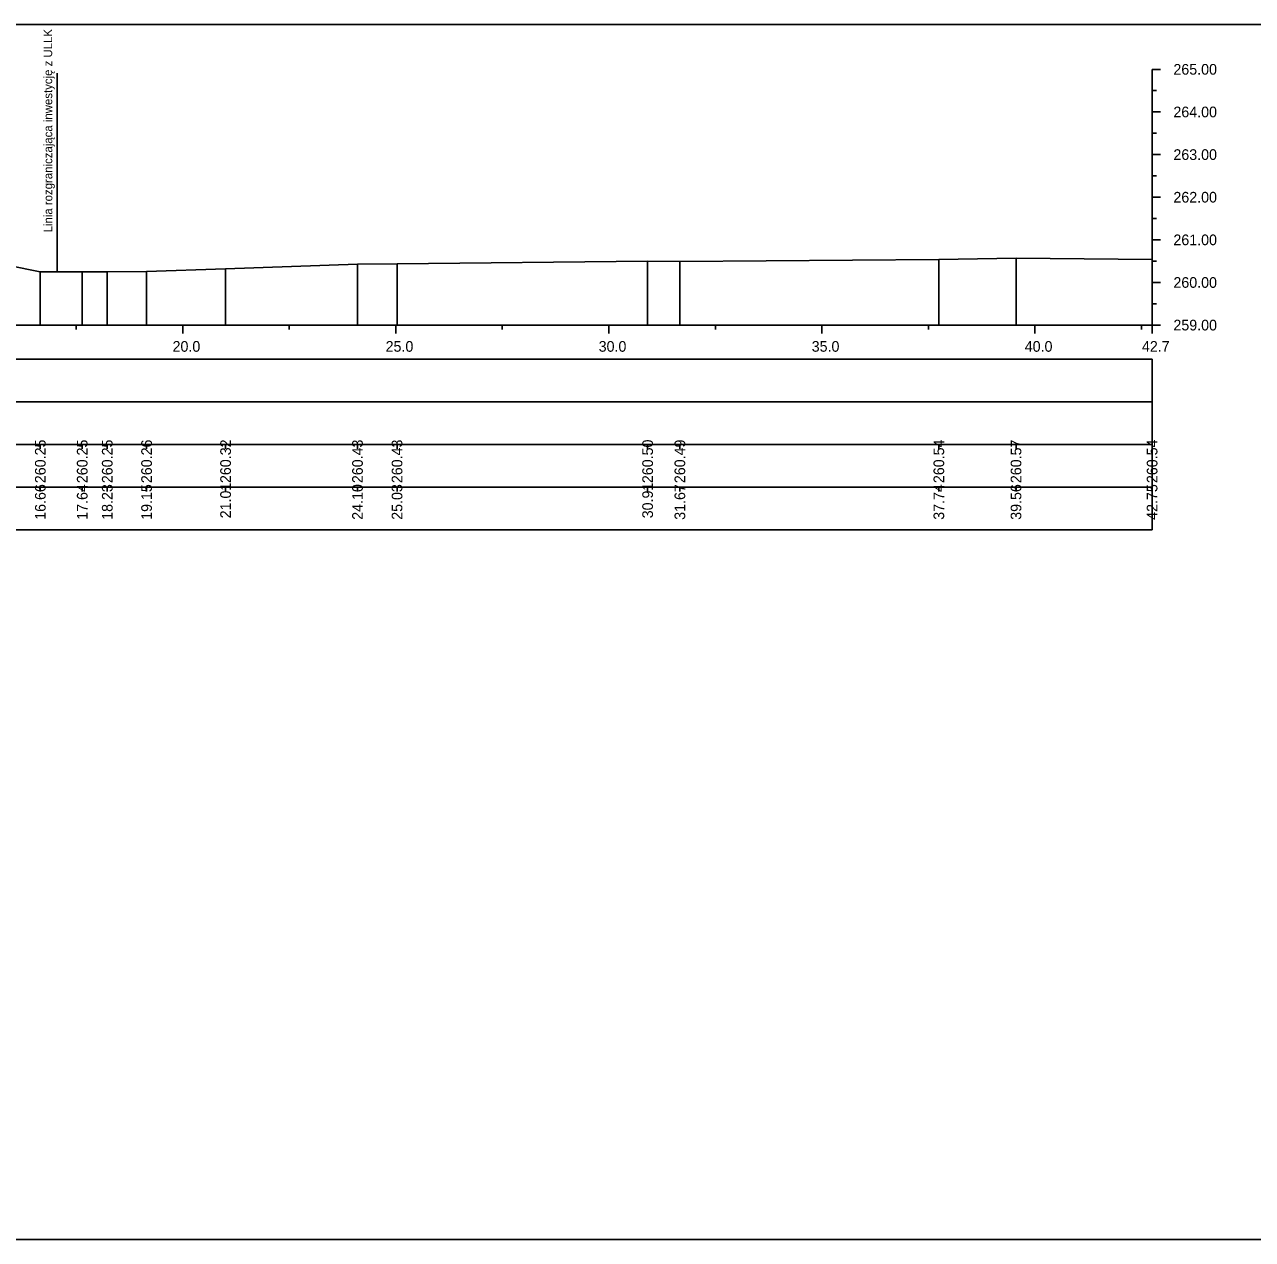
# Model space of a CAD drawing. Extents: x 6516023 to 6560129, y 5513077 to 5529206.
# Drawn here: x 6518349.5 to 6518378.32, y 5514551.66 to 5514580.16 of the extents above; entities that cross this region are included whole.
import ezdxf

# ---------------------------------------------------------------- set-up
doc = ezdxf.new("R2010")
doc.units = 0
for name, color, linetype in [('TOR_PRZEK_P-tabelka istniejace', 7, 'Continuous'), ('TOR_PRZEK_P-tabelka projektowane', 7, 'Continuous'), ('TOR_PRZEK_P-teren istniejacy', 7, 'Continuous'), ('TOR_PRZEK_P-uklad odniesienia', 7, 'Continuous'), ('TOR_PS_T-granica PKP-projektowana', 7, 'Continuous'), ('TOR_RAMKI-ramka+tabelka 1', 7, 'Continuous')]:
    doc.layers.add(name, color=color, linetype=linetype)

msp = doc.modelspace()

# ---------------------------------------------------------------- linework, layer by layer
at = {"layer": 'TOR_PRZEK_P-tabelka istniejace'}
for p, q in [((6518349.87, 5514570.206), (6518349.87, 5514570.306)), ((6518350.853, 5514570.206), (6518350.853, 5514570.306)), ((6518351.441, 5514570.206), (6518351.441, 5514570.306)), ((6518352.364, 5514570.206), (6518352.364, 5514570.306)), ((6518354.218, 5514570.206), (6518354.218, 5514570.306)), ((6518357.314, 5514570.206), (6518357.314, 5514570.306)), ((6518358.242, 5514570.206), (6518358.242, 5514570.306)), ((6518364.123, 5514570.206), (6518364.123, 5514570.306)), ((6518364.88, 5514570.206), (6518364.88, 5514570.306)), ((6518370.958, 5514570.206), (6518370.958, 5514570.306)), ((6518372.769, 5514570.206), (6518372.769, 5514570.306)), ((6518375.963, 5514570.206), (6518375.963, 5514570.306)), ((6518272.163, 5514569.306), (6518375.963, 5514569.306)), ((6518349.87, 5514569.206), (6518349.87, 5514569.306)), ((6518350.853, 5514569.206), (6518350.853, 5514569.306)), ((6518351.441, 5514569.206), (6518351.441, 5514569.306)), ((6518352.364, 5514569.206), (6518352.364, 5514569.306)), ((6518354.218, 5514569.206), (6518354.218, 5514569.306)), ((6518357.314, 5514569.206), (6518357.314, 5514569.306)), ((6518358.242, 5514569.206), (6518358.242, 5514569.306)), ((6518364.123, 5514569.206), (6518364.123, 5514569.306)), ((6518364.88, 5514569.206), (6518364.88, 5514569.306)), ((6518370.958, 5514569.206), (6518370.958, 5514569.306)), ((6518372.769, 5514569.206), (6518372.769, 5514569.306)), ((6518375.963, 5514569.206), (6518375.963, 5514569.306))]:
    msp.add_line(p, q, dxfattribs=at)
for points in [[(6518357.314, 5514574.538), (6518357.314, 5514573.306), (6518357.314, 5514573.176), (6518357.314, 5514573.106)], [(6518358.242, 5514574.541), (6518358.242, 5514573.306), (6518358.242, 5514573.176), (6518358.242, 5514573.106)], [(6518364.123, 5514574.609), (6518364.123, 5514573.306), (6518364.123, 5514573.176), (6518364.123, 5514573.106)], [(6518364.88, 5514574.6), (6518364.88, 5514573.306), (6518364.88, 5514573.176), (6518364.88, 5514573.106)], [(6518370.958, 5514574.648), (6518370.958, 5514573.306), (6518370.958, 5514573.176), (6518370.958, 5514573.106)], [(6518372.769, 5514574.676), (6518372.769, 5514573.306), (6518372.769, 5514573.176), (6518372.769, 5514573.106)], [(6518375.963, 5514574.642), (6518375.963, 5514573.306), (6518375.963, 5514573.176), (6518375.963, 5514573.106)], [(6518349.87, 5514574.358), (6518349.87, 5514573.306), (6518349.87, 5514573.176), (6518349.87, 5514573.106)], [(6518350.853, 5514574.358), (6518350.853, 5514573.306), (6518350.853, 5514573.176), (6518350.853, 5514573.106)], [(6518351.441, 5514574.358), (6518351.441, 5514573.306), (6518351.441, 5514573.176), (6518351.441, 5514573.106)], [(6518352.364, 5514574.365), (6518352.364, 5514573.306), (6518352.364, 5514573.176), (6518352.364, 5514573.106)], [(6518354.218, 5514574.422), (6518354.218, 5514573.306), (6518354.218, 5514573.176), (6518354.218, 5514573.106)]]:
    msp.add_lwpolyline(points, dxfattribs=at)
msp.add_lwpolyline([(6518272.163, 5514570.306), (6518272.163, 5514568.306), (6518375.963, 5514568.306), (6518375.963, 5514570.306)], close=True, dxfattribs=at)
at = {"layer": 'TOR_PRZEK_P-tabelka projektowane'}
msp.add_line((6518272.163, 5514571.306), (6518375.963, 5514571.306), dxfattribs=at)
msp.add_lwpolyline([(6518272.163, 5514572.306), (6518272.163, 5514570.306), (6518375.963, 5514570.306), (6518375.963, 5514572.306)], close=True, dxfattribs=at)
at = {"layer": 'TOR_PRZEK_P-teren istniejacy'}
msp.add_lwpolyline([(6518349.131, 5514574.505), (6518349.87, 5514574.358), (6518350.853, 5514574.358), (6518351.441, 5514574.358), (6518352.364, 5514574.365), (6518354.218, 5514574.422), (6518357.314, 5514574.538), (6518358.242, 5514574.541), (6518364.123, 5514574.609), (6518364.88, 5514574.6), (6518370.958, 5514574.648), (6518372.769, 5514574.676), (6518375.963, 5514574.642)], dxfattribs=at)
at = {"layer": 'TOR_PRZEK_P-uklad odniesienia'}
for p, q in [((6518375.963, 5514579.106), (6518375.963, 5514573.106)), ((6518376.163, 5514579.106), (6518375.963, 5514579.106)), ((6518376.063, 5514578.606), (6518375.963, 5514578.606)), ((6518376.163, 5514578.106), (6518375.963, 5514578.106)), ((6518376.063, 5514577.606), (6518375.963, 5514577.606)), ((6518376.163, 5514577.106), (6518375.963, 5514577.106)), ((6518376.063, 5514576.606), (6518375.963, 5514576.606)), ((6518376.163, 5514576.106), (6518375.963, 5514576.106)), ((6518376.063, 5514575.606), (6518375.963, 5514575.606)), ((6518376.163, 5514575.106), (6518375.963, 5514575.106)), ((6518376.063, 5514574.606), (6518375.963, 5514574.606)), ((6518376.163, 5514574.106), (6518375.963, 5514574.106)), ((6518376.063, 5514573.606), (6518375.963, 5514573.606)), ((6518275.963, 5514573.106), (6518375.963, 5514573.106)), ((6518350.713, 5514573.006), (6518350.713, 5514573.106)), ((6518353.213, 5514572.906), (6518353.213, 5514573.106)), ((6518355.713, 5514573.006), (6518355.713, 5514573.106)), ((6518358.213, 5514572.906), (6518358.213, 5514573.106)), ((6518360.713, 5514573.006), (6518360.713, 5514573.106)), ((6518363.213, 5514572.906), (6518363.213, 5514573.106)), ((6518365.713, 5514573.006), (6518365.713, 5514573.106)), ((6518368.213, 5514572.906), (6518368.213, 5514573.106)), ((6518370.713, 5514573.006), (6518370.713, 5514573.106)), ((6518373.213, 5514572.906), (6518373.213, 5514573.106)), ((6518375.713, 5514573.006), (6518375.713, 5514573.106)), ((6518375.963, 5514572.906), (6518375.963, 5514573.106)), ((6518376.163, 5514573.106), (6518375.963, 5514573.106))]:
    msp.add_line(p, q, dxfattribs=at)
at = {"layer": 'TOR_PS_T-granica PKP-projektowana'}
msp.add_line((6518350.262, 5514574.358), (6518350.262, 5514579.016), dxfattribs=at)
at = {"layer": 'TOR_RAMKI-ramka+tabelka 1'}
msp.add_lwpolyline([(6518269.513, 5514580.156), (6518517.013, 5514580.156), (6518517.013, 5514551.656), (6518269.513, 5514551.656)], close=True, dxfattribs=at)

# ---------------------------------------------------------------- texts
at = {"layer": 'TOR_PRZEK_P-tabelka istniejace'}
for s, p in [('260.25', (6518349.995, 5514569.397)), ('260.25', (6518350.978, 5514569.397)), ('260.25', (6518351.566, 5514569.397)), ('260.26', (6518352.489, 5514569.398)), ('260.32', (6518354.343, 5514569.4)), ('260.43', (6518357.439, 5514569.398)), ('260.43', (6518358.367, 5514569.398)), ('260.50', (6518364.248, 5514569.398)), ('260.49', (6518365.005, 5514569.398)), ('260.54', (6518371.083, 5514569.399)), ('260.57', (6518372.894, 5514569.398)), ('260.54', (6518376.088, 5514569.399)), ('16.66', (6518349.995, 5514568.538)), ('17.64', (6518350.978, 5514568.539)), ('18.23', (6518351.566, 5514568.538)), ('19.15', (6518352.489, 5514568.537)), ('21.01', (6518354.343, 5514568.573)), ('24.10', (6518357.439, 5514568.538)), ('25.03', (6518358.367, 5514568.538)), ('30.91', (6518364.248, 5514568.573)), ('31.67', (6518365.005, 5514568.538)), ('37.74', (6518371.083, 5514568.539)), ('39.56', (6518372.894, 5514568.538)), ('42.75', (6518376.088, 5514568.537))]:
    msp.add_text(s, height=0.25, rotation=90, dxfattribs=at).set_placement(p)
at = {"layer": 'TOR_PRZEK_P-uklad odniesienia'}
for s, p in [('265.00', (6518376.463, 5514578.981)), ('264.00', (6518376.463, 5514577.981)), ('263.00', (6518376.463, 5514576.981)), ('262.00', (6518376.463, 5514575.981)), ('261.00', (6518376.463, 5514574.981)), ('260.00', (6518376.463, 5514573.981)), ('259.00', (6518376.463, 5514572.981)), ('20.0', (6518352.974, 5514572.481)), ('25.0', (6518357.974, 5514572.481)), ('30.0', (6518362.974, 5514572.481)), ('35.0', (6518367.974, 5514572.481)), ('40.0', (6518372.974, 5514572.481)), ('42.7', (6518375.724, 5514572.481))]:
    msp.add_text(s, height=0.25, dxfattribs=at).set_placement(p)
at = {"layer": 'TOR_PS_T-granica PKP-projektowana'}
msp.add_text('Linia rozgraniczająca inwestycję z ULLK', height=0.2, rotation=90.0511, dxfattribs=at).set_placement((6518350.152, 5514575.28))

doc.saveas('drawing.dxf')
